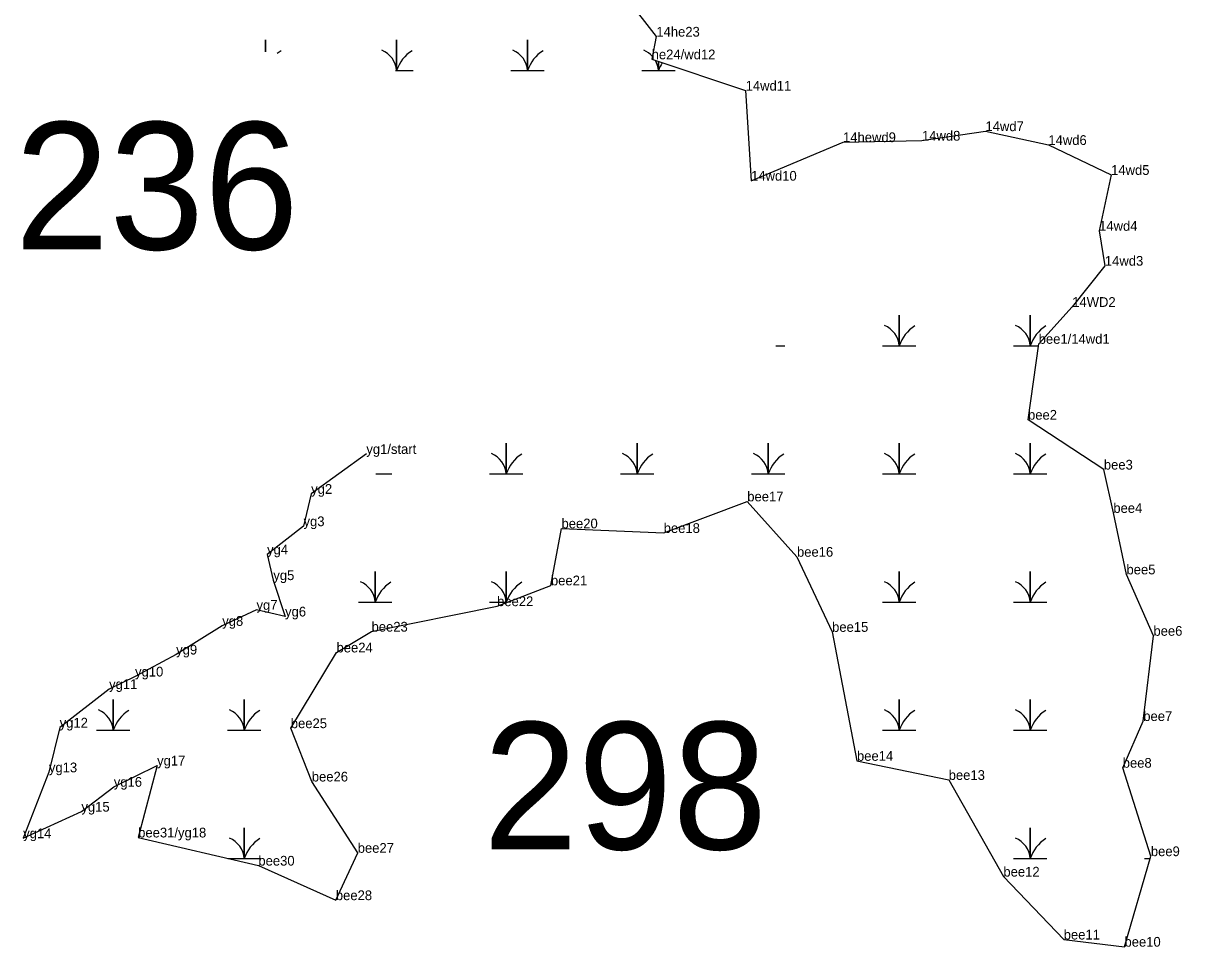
# Model space of a CAD drawing. Extents: x 2072529 to 2268796, y 436423 to 470406.
# Drawn here: x 2256757 to 2257352, y 441160 to 441634 of the extents above; entities that cross this region are included whole.
import ezdxf

# ---------------------------------------------------------------- set-up
doc = ezdxf.new("R2010")
doc.units = 0
for name, color, linetype in [('Default', 7, 'Continuous'), ('Exist Environmental Wetland Boundary', 7, 'Continuous'), ('Exist Environmental Wetland Boundary Cogo Comment', 7, 'Continuous'), ('Exist Hydro Swamp or Marsh', 7, 'Continuous'), ('Old_Level_20', 7, 'Continuous')]:
    doc.layers.add(name, color=color, linetype=linetype)

msp = doc.modelspace()

# ---------------------------------------------------------------- linework, layer by layer
at = {"layer": 'Exist Environmental Wetland Boundary'}
for points in [[(2257066.98, 441647.14), (2257082.04, 441627.52), (2257079.65, 441615.88), (2257127.89, 441599.82), (2257130.68, 441553.56), (2257177.89, 441573.36), (2257218.41, 441574.12), (2257250.98, 441578.99), (2257283.29, 441571.91), (2257315.5, 441556.53), (2257309.35, 441527.84), (2257312.31, 441509.91)], [(2257312.31, 441509.91), (2257295.55, 441488.76), (2257278.33, 441469.82)], [(2256933.17, 441413.27), (2256904.84, 441392.77), (2256900.92, 441376.17), (2256882.21, 441361.72), (2256885.42, 441348.49), (2256891.44, 441329.82), (2256876.78, 441333.23), (2256859.19, 441325.01), (2256835.53, 441310.29), (2256814.43, 441299), (2256801.11, 441292.57), (2256775.74, 441272.77), (2256770.22, 441249.81), (2256757, 441215.97), (2256786.9, 441229.62), (2256803.52, 441242.39), (2256825.75, 441253.3), (2256816.04, 441216.37), (2256877.75, 441201.91), (2256917.52, 441184.17), (2256928.74, 441208.5), (2256905.17, 441245.1), (2256894.39, 441272.48), (2256917.86, 441311.37), (2256935.85, 441322.05), (2257000.29, 441335.12), (2257027.94, 441345.8), (2257033.36, 441375.06), (2257085.83, 441372.69), (2257128.72, 441388.92), (2257154.25, 441360.49), (2257172.27, 441321.93), (2257185.05, 441255.73), (2257232.13, 441245.9), (2257260.21, 441196.27), (2257291.17, 441163.97), (2257322.37, 441160.28), (2257335.9, 441206.77), (2257321.47, 441252.17), (2257332.02, 441276.15), (2257337.23, 441319.92), (2257323.39, 441351.43), (2257316.65, 441382.99), (2257311.78, 441405.23), (2257272.86, 441430.85), (2257278.33, 441469.82)]]:
    msp.add_lwpolyline(points, dxfattribs=at)
at = {"layer": 'Exist Hydro Swamp or Marsh'}
for points in [[(2256881.41, 441619.65), (2256881.41, 441625.85), (2256881.41, 441619.65)], [(2256948.2, 441610.07), (2256948.66, 441610.07), (2256948.66, 441625.85), (2256948.66, 441610.07), (2256957.26, 441610.07)], [(2257007.31, 441610.07), (2257015.91, 441610.07), (2257015.91, 441625.85), (2257015.91, 441610.07), (2257024.51, 441610.07)], [(2257074.56, 441610.07), (2257083.16, 441610.07), (2257083.16, 441614.71)], [(2257083.16, 441614.71), (2257083.16, 441610.07), (2257091.76, 441610.07)], [(2257198.12, 441468.77), (2257206.72, 441468.77), (2257206.72, 441484.55), (2257206.72, 441468.77), (2257215.32, 441468.77)], [(2257265.37, 441468.77), (2257273.97, 441468.77), (2257273.97, 441484.55), (2257273.97, 441468.77), (2257278.19, 441468.77)], [(2257143.37, 441468.77), (2257148.07, 441468.77)], [(2256996.37, 441402.97), (2257004.97, 441402.97), (2257004.97, 441418.75), (2257004.97, 441402.97), (2257013.57, 441402.97)], [(2257063.62, 441402.97), (2257072.22, 441402.97), (2257072.22, 441418.75), (2257072.22, 441402.97), (2257080.82, 441402.97)], [(2257130.87, 441402.97), (2257139.47, 441402.97), (2257139.47, 441418.75), (2257139.47, 441402.97), (2257148.07, 441402.97)], [(2257198.12, 441402.97), (2257206.72, 441402.97), (2257206.72, 441418.75), (2257206.72, 441402.97), (2257215.32, 441402.97)], [(2257265.37, 441402.97), (2257273.97, 441402.97), (2257273.97, 441418.75), (2257273.97, 441402.97), (2257282.57, 441402.97)], [(2256937.96, 441402.97), (2256946.32, 441402.97)], [(2256929.12, 441337.17), (2256937.72, 441337.17), (2256937.72, 441352.95), (2256937.72, 441337.17), (2256946.32, 441337.17)], [(2256996.37, 441337.17), (2257004.97, 441337.17), (2257004.97, 441352.95), (2257004.97, 441337.17), (2257005.58, 441337.17)], [(2257198.12, 441337.17), (2257206.72, 441337.17), (2257206.72, 441352.95), (2257206.72, 441337.17), (2257215.32, 441337.17)], [(2257265.37, 441337.17), (2257273.97, 441337.17), (2257273.97, 441352.95), (2257273.97, 441337.17), (2257282.57, 441337.17)], [(2256794.62, 441271.37), (2256803.22, 441271.37), (2256803.22, 441287.15), (2256803.22, 441271.37), (2256811.82, 441271.37)], [(2256861.87, 441271.37), (2256870.47, 441271.37), (2256870.47, 441287.15), (2256870.47, 441271.37), (2256879.07, 441271.37)], [(2257198.12, 441271.37), (2257206.72, 441271.37), (2257206.72, 441287.15), (2257206.72, 441271.37), (2257215.32, 441271.37)], [(2257265.37, 441271.37), (2257273.97, 441271.37), (2257273.97, 441287.15), (2257273.97, 441271.37), (2257282.57, 441271.37)], [(2256862.13, 441205.57), (2256870.47, 441205.57), (2256870.47, 441221.35), (2256870.47, 441205.57), (2256879.07, 441205.57)], [(2257265.37, 441205.57), (2257273.97, 441205.57), (2257273.97, 441221.35), (2257273.97, 441205.57), (2257282.57, 441205.57)], [(2257332.62, 441205.57), (2257335.55, 441205.57)]]:
    msp.add_lwpolyline(points, dxfattribs=at)
for centre, radius, start, end in [((2256899.65, 441604.01), 19.22, 122.12745, 129.803), ((2256936.39, 441609.18), 12.3, 4.14034, 67.53497), ((2256966.9, 441604.01), 19.22, 122.12745, 161.62219), ((2257003.64, 441609.18), 12.3, 4.14034, 67.53497), ((2257034.15, 441604.01), 19.22, 122.12745, 161.62219), ((2257070.89, 441609.18), 12.3, 42.40129, 67.53497), ((2257070.89, 441609.18), 12.3, 4.14034, 29.48107), ((2257101.4, 441604.01), 19.22, 148.36914, 161.62219), ((2257194.45, 441467.88), 12.3, 4.14034, 67.53497), ((2257224.96, 441462.71), 19.22, 122.12745, 161.62219), ((2257261.7, 441467.88), 12.3, 4.14034, 67.53497), ((2257292.21, 441462.71), 19.22, 122.12745, 161.62219), ((2256992.7, 441402.08), 12.3, 4.14034, 67.53497), ((2257023.21, 441396.91), 19.22, 122.12745, 161.62219), ((2257059.95, 441402.08), 12.3, 4.14034, 67.53497), ((2257090.46, 441396.91), 19.22, 122.12745, 161.62219), ((2257127.2, 441402.08), 12.3, 4.14034, 67.53497), ((2257157.71, 441396.91), 19.22, 122.12745, 161.62219), ((2257194.45, 441402.08), 12.3, 4.14034, 67.53497), ((2257224.96, 441396.91), 19.22, 122.12745, 161.62219), ((2257261.7, 441402.08), 12.3, 4.14034, 67.53497), ((2257292.21, 441396.91), 19.22, 122.12745, 161.62219), ((2256925.45, 441336.28), 12.3, 4.14034, 67.53497), ((2256955.96, 441331.11), 19.22, 122.12745, 161.62219), ((2256992.7, 441336.28), 12.3, 4.14034, 67.53497), ((2257023.21, 441331.11), 19.22, 122.12745, 161.62219), ((2257194.45, 441336.28), 12.3, 4.14034, 67.53497), ((2257224.96, 441331.11), 19.22, 122.12745, 161.62219), ((2257261.7, 441336.28), 12.3, 4.14034, 67.53497), ((2257292.21, 441331.11), 19.22, 122.12745, 161.62219), ((2256790.95, 441270.48), 12.3, 4.14034, 67.53497), ((2256821.46, 441265.31), 19.22, 122.12745, 161.62219), ((2256858.2, 441270.48), 12.3, 4.14034, 67.53497), ((2256888.71, 441265.31), 19.22, 122.12745, 161.62219), ((2257194.45, 441270.48), 12.3, 4.14034, 67.53497), ((2257224.96, 441265.31), 19.22, 122.12745, 161.62219), ((2257261.7, 441270.48), 12.3, 4.14034, 67.53497), ((2257292.21, 441265.31), 19.22, 122.12745, 161.62219), ((2256858.2, 441204.68), 12.3, 4.14034, 67.53497), ((2256888.71, 441199.51), 19.22, 122.12745, 161.62219), ((2257261.7, 441204.68), 12.3, 4.14034, 67.53497), ((2257292.21, 441199.51), 19.22, 122.12745, 161.62219)]:
    msp.add_arc(centre, radius, start, end, dxfattribs=at)
at = {"layer": 'Old_Level_20'}
for p, q in [((2257082.04, 441627.52), (2257082.04, 441627.52)), ((2257079.65, 441615.88), (2257079.65, 441615.88)), ((2257127.89, 441599.82), (2257127.89, 441599.82)), ((2257250.98, 441578.99), (2257250.98, 441578.99)), ((2257177.89, 441573.36), (2257177.89, 441573.36)), ((2257218.41, 441574.12), (2257218.41, 441574.12)), ((2257283.29, 441571.91), (2257283.29, 441571.91)), ((2257130.68, 441553.56), (2257130.68, 441553.56)), ((2257315.5, 441556.53), (2257315.5, 441556.53)), ((2257309.35, 441527.84), (2257309.35, 441527.84)), ((2257312.31, 441509.91), (2257312.31, 441509.91)), ((2257295.55, 441488.76), (2257295.55, 441488.76)), ((2257278.33, 441469.82), (2257278.33, 441469.82)), ((2257272.86, 441430.85), (2257272.86, 441430.85)), ((2256933.17, 441413.27), (2256933.17, 441413.27)), ((2257311.78, 441405.23), (2257311.78, 441405.23)), ((2256904.84, 441392.77), (2256904.84, 441392.77)), ((2257128.72, 441388.92), (2257128.72, 441388.92)), ((2257316.65, 441382.99), (2257316.65, 441382.99)), ((2256900.92, 441376.17), (2256900.92, 441376.17)), ((2257033.36, 441375.06), (2257033.36, 441375.06)), ((2257085.83, 441372.69), (2257085.83, 441372.69)), ((2256882.21, 441361.72), (2256882.21, 441361.72)), ((2257154.25, 441360.49), (2257154.25, 441360.49)), ((2257323.39, 441351.43), (2257323.39, 441351.43)), ((2256885.42, 441348.49), (2256885.42, 441348.49)), ((2257027.94, 441345.8), (2257027.94, 441345.8)), ((2256876.78, 441333.23), (2256876.78, 441333.23)), ((2257000.29, 441335.12), (2257000.29, 441335.12)), ((2256891.44, 441329.82), (2256891.44, 441329.82)), ((2256859.19, 441325.01), (2256859.19, 441325.01)), ((2256935.85, 441322.05), (2256935.85, 441322.05)), ((2257172.27, 441321.93), (2257172.27, 441321.93)), ((2257337.23, 441319.92), (2257337.23, 441319.92)), ((2256835.53, 441310.29), (2256835.53, 441310.29)), ((2256917.86, 441311.37), (2256917.86, 441311.37)), ((2256814.43, 441299), (2256814.43, 441299)), ((2256801.11, 441292.57), (2256801.11, 441292.57)), ((2256775.74, 441272.77), (2256775.74, 441272.77)), ((2256894.39, 441272.48), (2256894.39, 441272.48)), ((2257332.02, 441276.15), (2257332.02, 441276.15)), ((2257185.05, 441255.73), (2257185.05, 441255.73)), ((2256770.22, 441249.81), (2256770.22, 441249.81)), ((2256825.75, 441253.3), (2256825.75, 441253.3)), ((2257321.47, 441252.17), (2257321.47, 441252.17)), ((2256803.52, 441242.39), (2256803.52, 441242.39)), ((2256905.17, 441245.1), (2256905.17, 441245.1)), ((2257232.13, 441245.9), (2257232.13, 441245.9)), ((2256786.9, 441229.62), (2256786.9, 441229.62)), ((2256757, 441215.97), (2256757, 441215.97)), ((2256816.04, 441216.37), (2256816.04, 441216.37)), ((2256928.74, 441208.5), (2256928.74, 441208.5)), ((2257335.9, 441206.77), (2257335.9, 441206.77)), ((2256877.75, 441201.91), (2256877.75, 441201.91)), ((2257260.21, 441196.27), (2257260.21, 441196.27)), ((2256917.52, 441184.17), (2256917.52, 441184.17)), ((2257291.17, 441163.97), (2257291.17, 441163.97)), ((2257322.37, 441160.28), (2257322.37, 441160.28))]:
    msp.add_line(p, q, dxfattribs=at)

# ---------------------------------------------------------------- texts
at = {"layer": 'Default'}
for s, p in [('236', (2256752.66, 441518.24)), ('298', (2256993.14, 441210.23))]:
    msp.add_text(s, height=65.34, dxfattribs=at).set_placement(p)
at = {"layer": 'Exist Environmental Wetland Boundary Cogo Comment'}
for s, p in [('14he23', (2257082.04, 441627.52)), ('he24/wd12', (2257079.65, 441615.88)), ('14wd11', (2257127.89, 441599.82)), ('14wd7', (2257250.98, 441578.99)), ('14hewd9', (2257177.89, 441573.36)), ('14wd8', (2257218.41, 441574.12)), ('14wd6', (2257283.29, 441571.91)), ('14wd10', (2257130.68, 441553.56)), ('14wd5', (2257315.5, 441556.53)), ('14wd4', (2257309.35, 441527.84)), ('14wd3', (2257312.31, 441509.91)), ('14WD2', (2257295.55, 441488.76)), ('bee1/14wd1', (2257278.33, 441469.82)), ('bee2', (2257272.86, 441430.85)), ('yg1/start', (2256933.17, 441413.27)), ('bee3', (2257311.78, 441405.23)), ('yg2', (2256904.84, 441392.77)), ('bee17', (2257128.72, 441388.92)), ('bee4', (2257316.65, 441382.99)), ('yg3', (2256900.92, 441376.17)), ('bee20', (2257033.36, 441375.06)), ('bee18', (2257085.83, 441372.69)), ('yg4', (2256882.21, 441361.72)), ('bee16', (2257154.25, 441360.49)), ('bee5', (2257323.39, 441351.43)), ('yg5', (2256885.42, 441348.49)), ('bee21', (2257027.94, 441345.8)), ('yg7', (2256876.78, 441333.23)), ('bee22', (2257000.29, 441335.12)), ('yg6', (2256891.44, 441329.82)), ('yg8', (2256859.19, 441325.01)), ('bee23', (2256935.85, 441322.05)), ('bee15', (2257172.27, 441321.93)), ('bee6', (2257337.23, 441319.92)), ('yg9', (2256835.53, 441310.29)), ('bee24', (2256917.86, 441311.37)), ('yg10', (2256814.43, 441299)), ('yg11', (2256801.11, 441292.57)), ('yg12', (2256775.74, 441272.77)), ('bee7', (2257332.02, 441276.15)), ('bee25', (2256894.39, 441272.48)), ('bee14', (2257185.05, 441255.73)), ('yg13', (2256770.22, 441249.81)), ('yg17', (2256825.75, 441253.3)), ('bee8', (2257321.47, 441252.17)), ('bee26', (2256905.17, 441245.1)), ('bee13', (2257232.13, 441245.9)), ('yg16', (2256803.52, 441242.39)), ('yg15', (2256786.9, 441229.62)), ('yg14', (2256757, 441215.97)), ('bee31/yg18', (2256816.04, 441216.37)), ('bee27', (2256928.74, 441208.5)), ('bee30', (2256877.75, 441201.91)), ('bee9', (2257335.9, 441206.77)), ('bee12', (2257260.21, 441196.27)), ('bee28', (2256917.52, 441184.17)), ('bee11', (2257291.17, 441163.97)), ('bee10', (2257322.37, 441160.28))]:
    msp.add_text(s, height=5, dxfattribs=at).set_placement(p)

doc.saveas('drawing.dxf')
